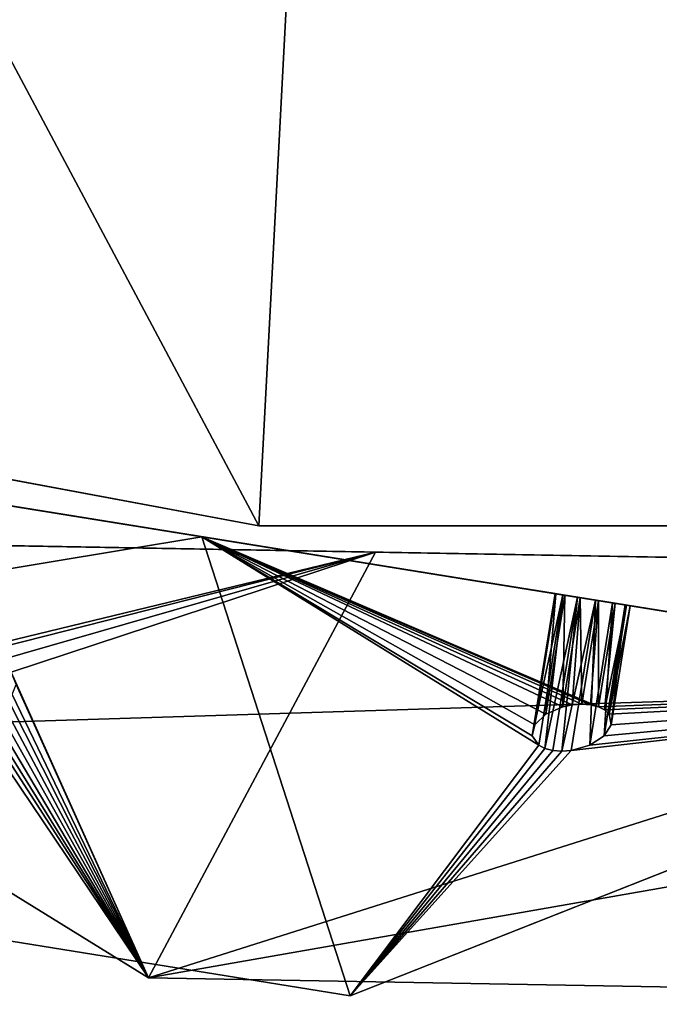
# Model space of a CAD drawing. Extents: x 5.2 to 19.2, y -23 to 23.
# Tile 329 of 656: x 11.432 to 11.924, y -23.036 to -22.279. Entities that reach past the tile are written whole.
import ezdxf

# ---------------------------------------------------------------- set-up
doc = ezdxf.new("R2010")
doc.units = 0
doc.header["$MEASUREMENT"] = 0
doc.layers.get('0').update_dxf_attribs({"linetype": 'CONTINUOUS'})

# ---------------------------------------------------------------- blocks, each defined once
blk = doc.blocks.new('LUXORA_OVAL_LED_37W_STL')
at = {"color": 0}
for p, q in [((11.57243, -22.67676, 4.45113), (10.05373, -22.43188, 0.82709)), ((11.57243, -22.67676, 4.45113), (10.05373, -22.43188, 0.82709)), ((10.40918, -22.44286, 4.18098), (11.6161, -22.66847, 4.18098)), ((11.6161, -22.66847, 4.14161), (10.40918, -22.44286, 4.14161)), ((11.6161, -22.66847, 4.14161), (10.40918, -22.44286, 4.14161)), ((10.40918, -22.44286, 4.18098), (11.6161, -22.66847, 4.18098)), ((10.40918, -22.44286, 0.83452), (11.6161, -22.66847, 0.83452)), ((11.6161, -22.66847, 0.79515), (10.40918, -22.44286, 0.79515)), ((11.6161, -22.66847, 0.79515), (10.40918, -22.44286, 0.79515)), ((10.40918, -22.44286, 0.83452), (11.6161, -22.66847, 0.83452)), ((10.7693, -22.54726, 0.51943), (12.288, -22.79214, 4.14347)), ((10.7693, -22.54726, 0.51943), (12.288, -22.79214, 4.14347)), ((11.6161, -22.66847, 4.18098), (12.84392, -22.66847, 4.18098)), ((12.84392, -22.66847, 4.14161), (11.6161, -22.66847, 4.14161)), ((11.6161, -22.66847, 4.14161), (11.6161, -22.66847, 4.18098)), ((12.84392, -22.66847, 4.14161), (11.6161, -22.66847, 4.14161)), ((11.6161, -22.66847, 4.18098), (12.84392, -22.66847, 4.18098)), ((11.6161, -22.66847, 4.14161), (11.6161, -22.66847, 4.18098)), ((11.6161, -22.66847, 0.83452), (12.84392, -22.66847, 0.83452)), ((12.84392, -22.66847, 0.79515), (11.6161, -22.66847, 0.79515)), ((11.6161, -22.66847, 0.79515), (11.6161, -22.66847, 0.83452)), ((12.84392, -22.66847, 0.79515), (11.6161, -22.66847, 0.79515)), ((11.6161, -22.66847, 0.83452), (12.84392, -22.66847, 0.83452)), ((11.6161, -22.66847, 0.79515), (11.6161, -22.66847, 0.83452)), ((12.51927, -22.70299, 4.45113), (10.9812, -22.67584, 0.82709)), ((10.9812, -22.67584, 0.82709), (11.53152, -23.01596, 1.12989)), ((11.7059, -22.68863, 0.51943), (10.9812, -22.67584, 0.82709)), ((12.51927, -22.70299, 4.45113), (10.9812, -22.67584, 0.82709)), ((11.7059, -22.68863, 0.51943), (10.9812, -22.67584, 0.82709)), ((10.9812, -22.67584, 0.82709), (11.53152, -23.01596, 1.12989)), ((11.68627, -23.02973, 3.84067), (11.57243, -22.67676, 4.45113)), ((11.57243, -22.67676, 4.45113), (12.288, -22.79214, 4.14347)), ((11.57243, -22.67676, 4.45113), (12.288, -22.79214, 4.14347)), ((11.68627, -23.02973, 3.84067), (11.57243, -22.67676, 4.45113)), ((11.53152, -23.01596, 1.12989), (11.7059, -22.68863, 0.51943)), ((11.53152, -23.01596, 1.12989), (11.7059, -22.68863, 0.51943)), ((11.7059, -22.68863, 0.51943), (13.24397, -22.71578, 4.14347)), ((11.7059, -22.68863, 0.51943), (13.24397, -22.71578, 4.14347)), ((11.84395, -22.72054, 4.15364), (11.82631, -22.82993, 4.15364)), ((11.84395, -22.72054, 4.15364), (11.82631, -22.82993, 4.15364)), ((11.84449, -22.72063, 4.16776), (11.82825, -22.82133, 4.16776)), ((11.84449, -22.72063, 4.16776), (11.82825, -22.82133, 4.16776)), ((11.84995, -22.7215, 4.14088), (11.83132, -22.83706, 4.14088)), ((11.84995, -22.7215, 4.14088), (11.83132, -22.83706, 4.14088)), ((11.84995, -22.7215, 4.14088), (11.83612, -22.83953, 4.13595)), ((11.84995, -22.7215, 4.14088), (11.83612, -22.83953, 4.13595)), ((11.83612, -22.83953, 4.13595), (11.86111, -22.7233, 4.1324)), ((11.83612, -22.83953, 4.13595), (11.86111, -22.7233, 4.1324)), ((11.85145, -22.72175, 4.18001), (11.8367, -22.81322, 4.18001)), ((11.85145, -22.72175, 4.18001), (11.8367, -22.81322, 4.18001)), ((11.84212, -22.84108, 4.1324), (11.86111, -22.7233, 4.1324)), ((11.84212, -22.84108, 4.1324), (11.86111, -22.7233, 4.1324)), ((11.84449, -22.72063, 4.16776), (11.84395, -22.72054, 4.15364)), ((11.84395, -22.72054, 4.15364), (11.84995, -22.7215, 4.14088)), ((11.84395, -22.72054, 4.15364), (11.84995, -22.7215, 4.14088)), ((11.84449, -22.72063, 4.16776), (11.84395, -22.72054, 4.15364)), ((11.85145, -22.72175, 4.18001), (11.84449, -22.72063, 4.16776)), ((11.85145, -22.72175, 4.18001), (11.84449, -22.72063, 4.16776)), ((11.84897, -22.8416, 4.13043), (11.86111, -22.7233, 4.1324)), ((11.84897, -22.8416, 4.13043), (11.86111, -22.7233, 4.1324)), ((11.86323, -22.72365, 4.18758), (11.84972, -22.80748, 4.18758)), ((11.86323, -22.72365, 4.18758), (11.84972, -22.80748, 4.18758)), ((11.84995, -22.7215, 4.14088), (11.86111, -22.7233, 4.1324)), ((11.84995, -22.7215, 4.14088), (11.86111, -22.7233, 4.1324)), ((11.86323, -22.72365, 4.18758), (11.85145, -22.72175, 4.18001)), ((11.86323, -22.72365, 4.18758), (11.85145, -22.72175, 4.18001)), ((11.85703, -22.80593, 4.18901), (11.86323, -22.72365, 4.18758)), ((11.85703, -22.80593, 4.18901), (11.86323, -22.72365, 4.18758)), ((11.86111, -22.7233, 4.1324), (11.87489, -22.72553, 4.13015)), ((11.86111, -22.7233, 4.1324), (11.87489, -22.72553, 4.13015)), ((11.87714, -22.72589, 4.18873), (11.86323, -22.72365, 4.18758)), ((11.86432, -22.8054, 4.18873), (11.86323, -22.72365, 4.18758)), ((11.87714, -22.72589, 4.18873), (11.86323, -22.72365, 4.18758)), ((11.86432, -22.8054, 4.18873), (11.86323, -22.72365, 4.18758)), ((11.84897, -22.8416, 4.13043), (11.87489, -22.72553, 4.13015)), ((11.84897, -22.8416, 4.13043), (11.87489, -22.72553, 4.13015)), ((11.85626, -22.84108, 4.13015), (11.87489, -22.72553, 4.13015)), ((11.85626, -22.84108, 4.13015), (11.87489, -22.72553, 4.13015)), ((11.87714, -22.72589, 4.18873), (11.86432, -22.8054, 4.18873)), ((11.87714, -22.72589, 4.18873), (11.86432, -22.8054, 4.18873)), ((11.87048, -22.83705, 4.13465), (11.88812, -22.72766, 4.13465)), ((11.87048, -22.83705, 4.13465), (11.88812, -22.72766, 4.13465)), ((11.87116, -22.80593, 4.18676), (11.87714, -22.72589, 4.18873)), ((11.87116, -22.80593, 4.18676), (11.87714, -22.72589, 4.18873)), ((11.87489, -22.72553, 4.13015), (11.88812, -22.72766, 4.13465)), ((11.87489, -22.72553, 4.13015), (11.88812, -22.72766, 4.13465)), ((11.88998, -22.72796, 4.18321), (11.87714, -22.72589, 4.18873)), ((11.87716, -22.80747, 4.18321), (11.87714, -22.72589, 4.18873)), ((11.88998, -22.72796, 4.18321), (11.87714, -22.72589, 4.18873)), ((11.87716, -22.80747, 4.18321), (11.87714, -22.72589, 4.18873)), ((11.87716, -22.80747, 4.18321), (11.88998, -22.72796, 4.18321)), ((11.87716, -22.80747, 4.18321), (11.88998, -22.72796, 4.18321)), ((11.88153, -22.82992, 4.14485), (11.89777, -22.72922, 4.14485)), ((11.88153, -22.82992, 4.14485), (11.89777, -22.72922, 4.14485)), ((11.88197, -22.80995, 4.17829), (11.88998, -22.72796, 4.18321)), ((11.88197, -22.80995, 4.17829), (11.88998, -22.72796, 4.18321)), ((11.88197, -22.80995, 4.17829), (11.89882, -22.72939, 4.17228)), ((11.88197, -22.80995, 4.17829), (11.89882, -22.72939, 4.17228)), ((11.88531, -22.81322, 4.17228), (11.89882, -22.72939, 4.17228)), ((11.88531, -22.81322, 4.17228), (11.89882, -22.72939, 4.17228)), ((11.88688, -22.82131, 4.15843), (11.90163, -22.72984, 4.15843)), ((11.88688, -22.82131, 4.15843), (11.90163, -22.72984, 4.15843)), ((11.88812, -22.72766, 4.13465), (11.89777, -22.72922, 4.14485)), ((11.88812, -22.72766, 4.13465), (11.89777, -22.72922, 4.14485)), ((11.89882, -22.72939, 4.17228), (11.88998, -22.72796, 4.18321)), ((11.89882, -22.72939, 4.17228), (11.88998, -22.72796, 4.18321)), ((11.89777, -22.72922, 4.14485), (11.90163, -22.72984, 4.15843)), ((11.89777, -22.72922, 4.14485), (11.90163, -22.72984, 4.15843)), ((11.90163, -22.72984, 4.15843), (11.89882, -22.72939, 4.17228)), ((11.90163, -22.72984, 4.15843), (11.89882, -22.72939, 4.17228)), ((12.288, -22.79214, 4.14347), (11.68627, -23.02973, 3.84067)), ((12.288, -22.79214, 4.14347), (11.68627, -23.02973, 3.84067)), ((11.8367, -22.81322, 4.18001), (11.84972, -22.80748, 4.18758)), ((11.8367, -22.81322, 4.18001), (11.84972, -22.80748, 4.18758)), ((11.84972, -22.80748, 4.18758), (11.85703, -22.80593, 4.18901)), ((11.84972, -22.80748, 4.18758), (11.85703, -22.80593, 4.18901)), ((11.85703, -22.80593, 4.18901), (11.86432, -22.8054, 4.18873)), ((11.85703, -22.80593, 4.18901), (11.86432, -22.8054, 4.18873)), ((11.86432, -22.8054, 4.18873), (11.87116, -22.80593, 4.18676)), ((11.86432, -22.8054, 4.18873), (11.87116, -22.80593, 4.18676)), ((11.87116, -22.80593, 4.18676), (11.87716, -22.80747, 4.18321)), ((11.87116, -22.80593, 4.18676), (11.87716, -22.80747, 4.18321)), ((11.87716, -22.80747, 4.18321), (11.88197, -22.80995, 4.17829)), ((11.87716, -22.80747, 4.18321), (11.88197, -22.80995, 4.17829)), ((11.82825, -22.82133, 4.16776), (11.8367, -22.81322, 4.18001)), ((11.82825, -22.82133, 4.16776), (11.8367, -22.81322, 4.18001)), ((11.88197, -22.80995, 4.17829), (11.88531, -22.81322, 4.17228)), ((11.88197, -22.80995, 4.17829), (11.88531, -22.81322, 4.17228)), ((11.88531, -22.81322, 4.17228), (11.88688, -22.82131, 4.15843)), ((11.88531, -22.81322, 4.17228), (11.88688, -22.82131, 4.15843)), ((11.82631, -22.82993, 4.15364), (11.82825, -22.82133, 4.16776)), ((11.82631, -22.82993, 4.15364), (11.82825, -22.82133, 4.16776)), ((11.88688, -22.82131, 4.15843), (11.88153, -22.82992, 4.14485)), ((11.88688, -22.82131, 4.15843), (11.88153, -22.82992, 4.14485)), ((11.83132, -22.83706, 4.14088), (11.82631, -22.82993, 4.15364)), ((11.83132, -22.83706, 4.14088), (11.82631, -22.82993, 4.15364)), ((11.88153, -22.82992, 4.14485), (11.87048, -22.83705, 4.13465)), ((11.88153, -22.82992, 4.14485), (11.87048, -22.83705, 4.13465)), ((11.83612, -22.83953, 4.13595), (11.83132, -22.83706, 4.14088)), ((11.83612, -22.83953, 4.13595), (11.83132, -22.83706, 4.14088)), ((11.87048, -22.83705, 4.13465), (11.85626, -22.84108, 4.13015)), ((11.87048, -22.83705, 4.13465), (11.85626, -22.84108, 4.13015)), ((11.84212, -22.84108, 4.1324), (11.83612, -22.83953, 4.13595)), ((11.84212, -22.84108, 4.1324), (11.83612, -22.83953, 4.13595)), ((11.84897, -22.8416, 4.13043), (11.84212, -22.84108, 4.1324)), ((11.84897, -22.8416, 4.13043), (11.84212, -22.84108, 4.1324)), ((11.85626, -22.84108, 4.13015), (11.84897, -22.8416, 4.13043)), ((11.85626, -22.84108, 4.13015), (11.84897, -22.8416, 4.13043)), ((10.55028, -22.84657, 1.12989), (11.68627, -23.02973, 3.84067)), ((10.55028, -22.84657, 1.12989), (11.68627, -23.02973, 3.84067)), ((11.53152, -23.01596, 1.12989), (12.68199, -23.03627, 3.84067)), ((11.53152, -23.01596, 1.12989), (12.68199, -23.03627, 3.84067))]:
    blk.add_line(p, q, dxfattribs=at)
mesh = blk.add_polyface(dxfattribs=at)
corners = [(5.68976, -17.26589, 4.18098), (5.57647, 16.04331, 4.18098), (5.57647, -16.04331, 4.18098), (5.68976, 17.26589, 4.18098), (6.02576, -18.44684, 4.18098), (6.02576, 18.44684, 4.18098), (6.57305, -19.54595, 4.18098), (6.57305, 19.54595, 4.18098), (7.15127, -16.04331, 4.18098), (7.31298, -20.52577, 4.18098), (7.26225, -17.09924, 4.18098), (7.59035, -18.10902, 4.18098), (8.22035, -21.35295, 4.18098), (8.12122, -19.02851, 4.18098), (8.83167, -19.81755, 4.18098), (9.26427, -21.99931, 4.18098), (9.69064, -20.44162, 4.18098), (10.40918, -22.44286, 4.18098), (10.66059, -20.87348, 4.18098), (11.6161, -22.66847, 4.18098), (11.69914, -21.09423, 4.18098), (12.84392, -22.66847, 4.18098), (12.76088, -21.09423, 4.18098), (13.79943, -20.87348, 4.18098), (14.05084, -22.44286, 4.18098), (14.76938, -20.44162, 4.18098), (15.19575, -21.99931, 4.18098), (15.62835, -19.81755, 4.18098), (16.23966, -21.35295, 4.18098), (16.3388, -19.02851, 4.18098), (17.14704, -20.52577, 4.18098), (16.86967, -18.10902, 4.18098), (17.19777, -17.09924, 4.18098), (17.88697, -19.54595, 4.18098), (17.30875, -16.04331, 4.18098), (17.30875, 16.04331, 4.18098), (7.15127, 16.04331, 4.18098), (7.31298, 20.52577, 4.18098), (7.26225, 17.09924, 4.18098), (7.59035, 18.10902, 4.18098), (8.22035, 21.35295, 4.18098), (8.12122, 19.02851, 4.18098), (8.83167, 19.81755, 4.18098), (9.26427, 21.99931, 4.18098), (9.69064, 20.44162, 4.18098), (10.40918, 22.44286, 4.18098), (10.66059, 20.87348, 4.18098), (11.6161, 22.66847, 4.18098), (11.69914, 21.09423, 4.18098), (12.84392, 22.66847, 4.18098), (12.76088, 21.09423, 4.18098), (13.79943, 20.87348, 4.18098), (14.05084, 22.44286, 4.18098), (14.76938, 20.44162, 4.18098), (15.19575, 21.99931, 4.18098), (15.62835, 19.81755, 4.18098), (16.23966, 21.35295, 4.18098), (16.3388, 19.02851, 4.18098), (17.14704, 20.52577, 4.18098), (16.86967, 18.10902, 4.18098), (17.19777, 17.09924, 4.18098), (17.88697, 19.54595, 4.18098), (18.43425, -18.44684, 4.18098), (18.43425, 18.44684, 4.18098), (18.77026, -17.26589, 4.18098), (18.77026, 17.26589, 4.18098), (18.88355, -16.04331, 4.18098), (18.88355, 16.04331, 4.18098)]
mesh.append_faces([[corners[k] for k in face] for face in [(0, 1, 2), (65, 66, 67)]], dxfattribs={"vtx0": -1, "color": 0})
mesh.append_faces([[corners[k] for k in face] for face in [(1, 0, 3), (3, 4, 5), (5, 6, 7), (8, 9, 10), (10, 9, 11), (11, 12, 13), (13, 12, 14), (14, 15, 16), (16, 17, 18), (18, 19, 20), (20, 21, 22), (22, 21, 23), (23, 24, 25), (25, 26, 27), (27, 28, 29), (29, 30, 31), (31, 30, 32), (32, 33, 34), (34, 33, 35), (7, 36, 37), (36, 7, 8), (37, 39, 40), (40, 42, 43), (43, 44, 45), (45, 46, 47), (47, 48, 49), (49, 51, 52), (52, 53, 54), (54, 55, 56), (56, 57, 58), (58, 60, 61), (61, 62, 63), (63, 64, 65)]], dxfattribs={"vtx0": -1, "vtx1": -1, "color": 0})
mesh.append_faces([[corners[k] for k in face] for face in [(7, 6, 8), (61, 35, 33)]], dxfattribs={"vtx0": -1, "vtx1": -1, "vtx2": -1, "color": 0})
mesh.append_faces([[corners[k] for k in face] for face in [(3, 0, 4), (5, 4, 6), (8, 6, 9), (11, 9, 12), (14, 12, 15), (16, 15, 17), (18, 17, 19), (20, 19, 21), (23, 21, 24), (25, 24, 26), (27, 26, 28), (29, 28, 30), (32, 30, 33), (37, 36, 38), (37, 38, 39), (40, 39, 41), (40, 41, 42), (43, 42, 44), (45, 44, 46), (47, 46, 48), (49, 48, 50), (49, 50, 51), (52, 51, 53), (54, 53, 55), (56, 55, 57), (58, 57, 59), (58, 59, 60), (61, 60, 35), (61, 33, 62), (63, 62, 64), (65, 64, 66)]], dxfattribs={"vtx0": -1, "vtx2": -1, "color": 0})
mesh = blk.add_polyface(dxfattribs=at)
corners = [(5.68976, 17.26589, 4.14161), (5.57647, -16.04331, 4.14161), (5.57647, 16.04331, 4.14161), (5.68976, -17.26589, 4.14161), (6.02576, 18.44684, 4.14161), (6.02576, -18.44684, 4.14161), (6.57305, 19.54595, 4.14161), (6.57305, -19.54595, 4.14161), (7.15127, 16.04331, 4.14161), (7.31298, 20.52577, 4.14161), (7.26225, 17.09924, 4.14161), (7.59035, 18.10902, 4.14161), (8.22035, 21.35295, 4.14161), (8.12122, 19.02851, 4.14161), (8.83167, 19.81755, 4.14161), (9.26427, 21.99931, 4.14161), (9.69064, 20.44162, 4.14161), (10.40918, 22.44286, 4.14161), (10.66059, 20.87348, 4.14161), (11.6161, 22.66847, 4.14161), (11.69914, 21.09423, 4.14161), (12.84392, 22.66847, 4.14161), (12.76088, 21.09423, 4.14161), (13.79943, 20.87348, 4.14161), (14.05084, 22.44286, 4.14161), (14.76938, 20.44162, 4.14161), (15.19575, 21.99931, 4.14161), (15.62835, 19.81755, 4.14161), (16.23966, 21.35295, 4.14161), (16.3388, 19.02851, 4.14161), (17.14704, 20.52577, 4.14161), (16.86967, 18.10902, 4.14161), (17.19777, 17.09924, 4.14161), (17.88697, 19.54595, 4.14161), (17.30875, 16.04331, 4.14161), (17.30875, -16.04331, 4.14161), (7.15127, -16.04331, 4.14161), (7.31298, -20.52577, 4.14161), (7.26225, -17.09924, 4.14161), (7.59035, -18.10902, 4.14161), (8.22035, -21.35295, 4.14161), (8.12122, -19.02851, 4.14161), (8.83167, -19.81755, 4.14161), (9.26427, -21.99931, 4.14161), (9.69064, -20.44162, 4.14161), (10.40918, -22.44286, 4.14161), (10.66059, -20.87348, 4.14161), (11.6161, -22.66847, 4.14161), (11.69914, -21.09423, 4.14161), (12.84392, -22.66847, 4.14161), (12.76088, -21.09423, 4.14161), (13.79943, -20.87348, 4.14161), (14.05084, -22.44286, 4.14161), (14.76938, -20.44162, 4.14161), (15.19575, -21.99931, 4.14161), (15.62835, -19.81755, 4.14161), (16.23966, -21.35295, 4.14161), (16.3388, -19.02851, 4.14161), (17.14704, -20.52577, 4.14161), (16.86967, -18.10902, 4.14161), (17.19777, -17.09924, 4.14161), (17.88697, -19.54595, 4.14161), (18.43425, 18.44684, 4.14161), (18.43425, -18.44684, 4.14161), (18.77026, 17.26589, 4.14161), (18.77026, -17.26589, 4.14161), (18.88355, 16.04331, 4.14161), (18.88355, -16.04331, 4.14161)]
mesh.append_faces([[corners[k] for k in face] for face in [(0, 1, 2), (65, 66, 67)]], dxfattribs={"vtx0": -1, "color": 0})
mesh.append_faces([[corners[k] for k in face] for face in [(1, 0, 3), (3, 4, 5), (5, 6, 7), (8, 9, 10), (10, 9, 11), (11, 12, 13), (13, 12, 14), (14, 15, 16), (16, 17, 18), (18, 19, 20), (20, 21, 22), (22, 21, 23), (23, 24, 25), (25, 26, 27), (27, 28, 29), (29, 30, 31), (31, 30, 32), (32, 33, 34), (34, 33, 35), (7, 36, 37), (36, 7, 8), (37, 39, 40), (40, 42, 43), (43, 44, 45), (45, 46, 47), (47, 48, 49), (49, 51, 52), (52, 53, 54), (54, 55, 56), (56, 57, 58), (58, 60, 61), (61, 62, 63), (63, 64, 65)]], dxfattribs={"vtx0": -1, "vtx1": -1, "color": 0})
mesh.append_faces([[corners[k] for k in face] for face in [(7, 6, 8), (61, 35, 33)]], dxfattribs={"vtx0": -1, "vtx1": -1, "vtx2": -1, "color": 0})
mesh.append_faces([[corners[k] for k in face] for face in [(3, 0, 4), (5, 4, 6), (8, 6, 9), (11, 9, 12), (14, 12, 15), (16, 15, 17), (18, 17, 19), (20, 19, 21), (23, 21, 24), (25, 24, 26), (27, 26, 28), (29, 28, 30), (32, 30, 33), (37, 36, 38), (37, 38, 39), (40, 39, 41), (40, 41, 42), (43, 42, 44), (45, 44, 46), (47, 46, 48), (49, 48, 50), (49, 50, 51), (52, 51, 53), (54, 53, 55), (56, 55, 57), (58, 57, 59), (58, 59, 60), (61, 60, 35), (61, 33, 62), (63, 62, 64), (65, 64, 66)]], dxfattribs={"vtx0": -1, "vtx2": -1, "color": 0})
mesh = blk.add_polyface(dxfattribs=at)
corners = [(5.68976, -17.26589, 0.83452), (5.57647, 16.04331, 0.83452), (5.57647, -16.04331, 0.83452), (5.68976, 17.26589, 0.83452), (6.02576, -18.44684, 0.83452), (6.02576, 18.44684, 0.83452), (6.57305, -19.54595, 0.83452), (6.57305, 19.54595, 0.83452), (7.15127, -16.04331, 0.83452), (7.31298, -20.52577, 0.83452), (7.26225, -17.09924, 0.83452), (7.59035, -18.10902, 0.83452), (8.22035, -21.35295, 0.83452), (8.12122, -19.02851, 0.83452), (8.83167, -19.81755, 0.83452), (9.26427, -21.99931, 0.83452), (9.69064, -20.44162, 0.83452), (10.40918, -22.44286, 0.83452), (10.66059, -20.87348, 0.83452), (11.6161, -22.66847, 0.83452), (11.69914, -21.09423, 0.83452), (12.84392, -22.66847, 0.83452), (12.76088, -21.09423, 0.83452), (13.79943, -20.87348, 0.83452), (14.05084, -22.44286, 0.83452), (14.76938, -20.44162, 0.83452), (15.19575, -21.99931, 0.83452), (15.62835, -19.81755, 0.83452), (16.23966, -21.35295, 0.83452), (16.3388, -19.02851, 0.83452), (17.14704, -20.52577, 0.83452), (16.86967, -18.10902, 0.83452), (17.19777, -17.09924, 0.83452), (17.88697, -19.54595, 0.83452), (17.30875, -16.04331, 0.83452), (17.30875, 16.04331, 0.83452), (7.15127, 16.04331, 0.83452), (7.31298, 20.52577, 0.83452), (7.26225, 17.09924, 0.83452), (7.59035, 18.10902, 0.83452), (8.22035, 21.35295, 0.83452), (8.12122, 19.02851, 0.83452), (8.83167, 19.81755, 0.83452), (9.26427, 21.99931, 0.83452), (9.69064, 20.44162, 0.83452), (10.40918, 22.44286, 0.83452), (10.66059, 20.87348, 0.83452), (11.6161, 22.66847, 0.83452), (11.69914, 21.09423, 0.83452), (12.84392, 22.66847, 0.83452), (12.76088, 21.09423, 0.83452), (13.79943, 20.87348, 0.83452), (14.05084, 22.44286, 0.83452), (14.76938, 20.44162, 0.83452), (15.19575, 21.99931, 0.83452), (15.62835, 19.81755, 0.83452), (16.23966, 21.35295, 0.83452), (16.3388, 19.02851, 0.83452), (17.14704, 20.52577, 0.83452), (16.86967, 18.10902, 0.83452), (17.19777, 17.09924, 0.83452), (17.88697, 19.54595, 0.83452), (18.43425, -18.44684, 0.83452), (18.43425, 18.44684, 0.83452), (18.77026, -17.26589, 0.83452), (18.77026, 17.26589, 0.83452), (18.88355, -16.04331, 0.83452), (18.88355, 16.04331, 0.83452)]
mesh.append_faces([[corners[k] for k in face] for face in [(0, 1, 2), (65, 66, 67)]], dxfattribs={"vtx0": -1, "color": 0})
mesh.append_faces([[corners[k] for k in face] for face in [(1, 0, 3), (3, 4, 5), (5, 6, 7), (8, 9, 10), (10, 9, 11), (11, 12, 13), (13, 12, 14), (14, 15, 16), (16, 17, 18), (18, 19, 20), (20, 21, 22), (22, 21, 23), (23, 24, 25), (25, 26, 27), (27, 28, 29), (29, 30, 31), (31, 30, 32), (32, 33, 34), (34, 33, 35), (7, 36, 37), (36, 7, 8), (37, 39, 40), (40, 42, 43), (43, 44, 45), (45, 46, 47), (47, 48, 49), (49, 51, 52), (52, 53, 54), (54, 55, 56), (56, 57, 58), (58, 60, 61), (61, 62, 63), (63, 64, 65)]], dxfattribs={"vtx0": -1, "vtx1": -1, "color": 0})
mesh.append_faces([[corners[k] for k in face] for face in [(7, 6, 8), (61, 35, 33)]], dxfattribs={"vtx0": -1, "vtx1": -1, "vtx2": -1, "color": 0})
mesh.append_faces([[corners[k] for k in face] for face in [(3, 0, 4), (5, 4, 6), (8, 6, 9), (11, 9, 12), (14, 12, 15), (16, 15, 17), (18, 17, 19), (20, 19, 21), (23, 21, 24), (25, 24, 26), (27, 26, 28), (29, 28, 30), (32, 30, 33), (37, 36, 38), (37, 38, 39), (40, 39, 41), (40, 41, 42), (43, 42, 44), (45, 44, 46), (47, 46, 48), (49, 48, 50), (49, 50, 51), (52, 51, 53), (54, 53, 55), (56, 55, 57), (58, 57, 59), (58, 59, 60), (61, 60, 35), (61, 33, 62), (63, 62, 64), (65, 64, 66)]], dxfattribs={"vtx0": -1, "vtx2": -1, "color": 0})
mesh = blk.add_polyface(dxfattribs=at)
corners = [(5.68976, 17.26589, 0.79515), (5.57647, -16.04331, 0.79515), (5.57647, 16.04331, 0.79515), (5.68976, -17.26589, 0.79515), (6.02576, 18.44684, 0.79515), (6.02576, -18.44684, 0.79515), (6.57305, 19.54595, 0.79515), (6.57305, -19.54595, 0.79515), (7.15127, 16.04331, 0.79515), (7.31298, 20.52577, 0.79515), (7.26225, 17.09924, 0.79515), (7.59035, 18.10902, 0.79515), (8.22035, 21.35295, 0.79515), (8.12122, 19.02851, 0.79515), (8.83167, 19.81755, 0.79515), (9.26427, 21.99931, 0.79515), (9.69064, 20.44162, 0.79515), (10.40918, 22.44286, 0.79515), (10.66059, 20.87348, 0.79515), (11.6161, 22.66847, 0.79515), (11.69914, 21.09423, 0.79515), (12.84392, 22.66847, 0.79515), (12.76088, 21.09423, 0.79515), (13.79943, 20.87348, 0.79515), (14.05084, 22.44286, 0.79515), (14.76938, 20.44162, 0.79515), (15.19575, 21.99931, 0.79515), (15.62835, 19.81755, 0.79515), (16.23966, 21.35295, 0.79515), (16.3388, 19.02851, 0.79515), (17.14704, 20.52577, 0.79515), (16.86967, 18.10902, 0.79515), (17.19777, 17.09924, 0.79515), (17.88697, 19.54595, 0.79515), (17.30875, 16.04331, 0.79515), (17.30875, -16.04331, 0.79515), (7.15127, -16.04331, 0.79515), (7.31298, -20.52577, 0.79515), (7.26225, -17.09924, 0.79515), (7.59035, -18.10902, 0.79515), (8.22035, -21.35295, 0.79515), (8.12122, -19.02851, 0.79515), (8.83167, -19.81755, 0.79515), (9.26427, -21.99931, 0.79515), (9.69064, -20.44162, 0.79515), (10.40918, -22.44286, 0.79515), (10.66059, -20.87348, 0.79515), (11.6161, -22.66847, 0.79515), (11.69914, -21.09423, 0.79515), (12.84392, -22.66847, 0.79515), (12.76088, -21.09423, 0.79515), (13.79943, -20.87348, 0.79515), (14.05084, -22.44286, 0.79515), (14.76938, -20.44162, 0.79515), (15.19575, -21.99931, 0.79515), (15.62835, -19.81755, 0.79515), (16.23966, -21.35295, 0.79515), (16.3388, -19.02851, 0.79515), (17.14704, -20.52577, 0.79515), (16.86967, -18.10902, 0.79515), (17.19777, -17.09924, 0.79515), (17.88697, -19.54595, 0.79515), (18.43425, 18.44684, 0.79515), (18.43425, -18.44684, 0.79515), (18.77026, 17.26589, 0.79515), (18.77026, -17.26589, 0.79515), (18.88355, 16.04331, 0.79515), (18.88355, -16.04331, 0.79515)]
mesh.append_faces([[corners[k] for k in face] for face in [(0, 1, 2), (65, 66, 67)]], dxfattribs={"vtx0": -1, "color": 0})
mesh.append_faces([[corners[k] for k in face] for face in [(1, 0, 3), (3, 4, 5), (5, 6, 7), (8, 9, 10), (10, 9, 11), (11, 12, 13), (13, 12, 14), (14, 15, 16), (16, 17, 18), (18, 19, 20), (20, 21, 22), (22, 21, 23), (23, 24, 25), (25, 26, 27), (27, 28, 29), (29, 30, 31), (31, 30, 32), (32, 33, 34), (34, 33, 35), (7, 36, 37), (36, 7, 8), (37, 39, 40), (40, 42, 43), (43, 44, 45), (45, 46, 47), (47, 48, 49), (49, 51, 52), (52, 53, 54), (54, 55, 56), (56, 57, 58), (58, 60, 61), (61, 62, 63), (63, 64, 65)]], dxfattribs={"vtx0": -1, "vtx1": -1, "color": 0})
mesh.append_faces([[corners[k] for k in face] for face in [(7, 6, 8), (61, 35, 33)]], dxfattribs={"vtx0": -1, "vtx1": -1, "vtx2": -1, "color": 0})
mesh.append_faces([[corners[k] for k in face] for face in [(3, 0, 4), (5, 4, 6), (8, 6, 9), (11, 9, 12), (14, 12, 15), (16, 15, 17), (18, 17, 19), (20, 19, 21), (23, 21, 24), (25, 24, 26), (27, 26, 28), (29, 28, 30), (32, 30, 33), (37, 36, 38), (37, 38, 39), (40, 39, 41), (40, 41, 42), (43, 42, 44), (45, 44, 46), (47, 46, 48), (49, 48, 50), (49, 50, 51), (52, 51, 53), (54, 53, 55), (56, 55, 57), (58, 57, 59), (58, 59, 60), (61, 60, 35), (61, 33, 62), (63, 62, 64), (65, 64, 66)]], dxfattribs={"vtx0": -1, "vtx2": -1, "color": 0})
mesh = blk.add_polyface(dxfattribs=at)
corners = [(11.57243, -22.67676, 4.45113), (10.55028, -22.84657, 1.12989), (11.68627, -23.02973, 3.84067), (10.05373, -22.43188, 0.82709)]
mesh.append_faces([[corners[k] for k in face] for face in [(0, 1, 2), (1, 0, 3)]], dxfattribs={"vtx0": -1, "color": 0})
mesh = blk.add_polyface(dxfattribs=at)
corners = [(10.05373, -22.43188, 0.82709), (10.47161, -22.49926, 0.78155), (10.7693, -22.54726, 0.51943), (10.45784, -22.49704, 0.78379), (10.44667, -22.49524, 0.79227), (10.44067, -22.49427, 0.80503), (10.44122, -22.49436, 0.81915), (10.44818, -22.49548, 0.8314), (11.57243, -22.67676, 4.45113), (10.45996, -22.49738, 0.83897), (10.47386, -22.49963, 0.84013), (11.84995, -22.7215, 4.14088), (11.86111, -22.7233, 4.1324), (11.87489, -22.72553, 4.13015), (11.84395, -22.72054, 4.15364), (11.84449, -22.72063, 4.16776), (11.85145, -22.72175, 4.18001), (11.86323, -22.72365, 4.18758), (11.87714, -22.72589, 4.18873), (10.49449, -22.50295, 0.79625), (12.288, -22.79214, 4.14347), (10.48484, -22.50139, 0.78604), (10.49836, -22.50357, 0.80983), (10.49555, -22.50312, 0.82367), (10.48671, -22.50169, 0.8346), (11.88812, -22.72766, 4.13465), (11.89777, -22.72922, 4.14485), (11.90163, -22.72984, 4.15843), (11.89882, -22.72939, 4.17228), (11.88998, -22.72796, 4.18321)]
mesh.append_faces([[corners[k] for k in face] for face in [(0, 1, 2), (1, 0, 3), (3, 0, 4), (4, 0, 5), (5, 0, 6), (6, 0, 7), (7, 8, 9), (9, 8, 10), (11, 8, 14), (14, 8, 15), (15, 8, 16), (16, 8, 17), (17, 8, 18), (2, 19, 20), (19, 2, 21), (21, 2, 1), (20, 29, 8)]], dxfattribs={"vtx0": -1, "vtx1": -1, "color": 0})
mesh.append_faces([[corners[k] for k in face] for face in [(10, 8, 11), (20, 10, 13)]], dxfattribs={"vtx0": -1, "vtx1": -1, "vtx2": -1, "color": 0})
mesh.append_faces([[corners[k] for k in face] for face in [(7, 0, 8), (10, 11, 12), (10, 12, 13), (20, 19, 22), (20, 22, 23), (20, 23, 24), (20, 24, 10), (20, 13, 25), (20, 25, 26), (20, 26, 27), (20, 27, 28), (20, 28, 29), (8, 29, 18)]], dxfattribs={"vtx0": -1, "vtx2": -1, "color": 0})
mesh = blk.add_polyface(dxfattribs=at)
corners = [(11.6161, -22.66847, 4.18098), (10.40918, -22.44286, 4.14161), (11.6161, -22.66847, 4.14161), (10.40918, -22.44286, 4.18098)]
mesh.append_faces([[corners[k] for k in face] for face in [(0, 1, 2), (1, 0, 3)]], dxfattribs={"vtx0": -1, "color": 0})
mesh = blk.add_polyface(dxfattribs=at)
corners = [(11.6161, -22.66847, 0.83452), (10.40918, -22.44286, 0.79515), (11.6161, -22.66847, 0.79515), (10.40918, -22.44286, 0.83452)]
mesh.append_faces([[corners[k] for k in face] for face in [(0, 1, 2), (1, 0, 3)]], dxfattribs={"vtx0": -1, "color": 0})
mesh = blk.add_polyface(dxfattribs=at)
corners = [(12.288, -22.79214, 4.14347), (10.55028, -22.84657, 1.12989), (10.7693, -22.54726, 0.51943), (11.68627, -23.02973, 3.84067)]
mesh.append_faces([[corners[k] for k in face] for face in [(0, 1, 2), (1, 0, 3)]], dxfattribs={"vtx0": -1, "color": 0})
mesh = blk.add_polyface(dxfattribs=at)
corners = [(12.84392, -22.66847, 4.18098), (11.6161, -22.66847, 4.14161), (12.84392, -22.66847, 4.14161), (11.6161, -22.66847, 4.18098)]
mesh.append_faces([[corners[k] for k in face] for face in [(0, 1, 2), (1, 0, 3)]], dxfattribs={"vtx0": -1, "color": 0})
mesh = blk.add_polyface(dxfattribs=at)
corners = [(12.84392, -22.66847, 0.83452), (11.6161, -22.66847, 0.79515), (12.84392, -22.66847, 0.79515), (11.6161, -22.66847, 0.83452)]
mesh.append_faces([[corners[k] for k in face] for face in [(0, 1, 2), (1, 0, 3)]], dxfattribs={"vtx0": -1, "color": 0})
mesh = blk.add_polyface(dxfattribs=at)
corners = [(11.53152, -23.01596, 1.12989), (12.51927, -22.70299, 4.45113), (10.9812, -22.67584, 0.82709), (12.68199, -23.03627, 3.84067)]
mesh.append_faces([[corners[k] for k in face] for face in [(0, 1, 2), (1, 0, 3)]], dxfattribs={"vtx0": -1, "color": 0})
mesh = blk.add_polyface(dxfattribs=at)
corners = [(10.9812, -22.67584, 0.82709), (11.40441, -22.68331, 0.78155), (11.7059, -22.68863, 0.51943), (11.39046, -22.68307, 0.78379), (11.37915, -22.68287, 0.79227), (11.37308, -22.68276, 0.80503), (11.37363, -22.68277, 0.81915), (11.38068, -22.68289, 0.8314), (12.51927, -22.70299, 4.45113), (11.39261, -22.68311, 0.83897), (11.40669, -22.68336, 0.84013), (12.80033, -22.70795, 4.14088), (12.81164, -22.70815, 4.1324), (12.82559, -22.7084, 4.13015), (12.79426, -22.70785, 4.15364), (12.7948, -22.70786, 4.16776), (12.80185, -22.70798, 4.18001), (12.81379, -22.70819, 4.18758), (12.82787, -22.70844, 4.18873), (11.42758, -22.68372, 0.79625), (13.24397, -22.71578, 4.14347), (11.41781, -22.68355, 0.78604), (11.4315, -22.68379, 0.80983), (11.42865, -22.68374, 0.82367), (11.4197, -22.68358, 0.8346), (12.83899, -22.70864, 4.13465), (12.84876, -22.70881, 4.14485), (12.85267, -22.70888, 4.15843), (12.84983, -22.70883, 4.17228), (12.84088, -22.70867, 4.18321)]
mesh.append_faces([[corners[k] for k in face] for face in [(0, 1, 2), (1, 0, 3), (3, 0, 4), (4, 0, 5), (5, 0, 6), (6, 0, 7), (7, 8, 9), (9, 8, 10), (11, 8, 14), (14, 8, 15), (15, 8, 16), (16, 8, 17), (17, 8, 18), (2, 19, 20), (19, 2, 21), (21, 2, 1), (20, 29, 8)]], dxfattribs={"vtx0": -1, "vtx1": -1, "color": 0})
mesh.append_faces([[corners[k] for k in face] for face in [(10, 8, 11), (20, 10, 13)]], dxfattribs={"vtx0": -1, "vtx1": -1, "vtx2": -1, "color": 0})
mesh.append_faces([[corners[k] for k in face] for face in [(7, 0, 8), (10, 11, 12), (10, 12, 13), (20, 19, 22), (20, 22, 23), (20, 23, 24), (20, 24, 10), (20, 13, 25), (20, 25, 26), (20, 26, 27), (20, 27, 28), (20, 28, 29), (8, 29, 18)]], dxfattribs={"vtx0": -1, "vtx2": -1, "color": 0})
mesh = blk.add_polyface(dxfattribs=at)
corners = [(11.7059, -22.68863, 0.51943), (11.41625, -22.772, 0.78604), (11.40296, -22.76552, 0.78155), (11.42587, -22.78097, 0.79625), (11.53152, -23.01596, 1.12989), (11.42961, -22.79038, 0.80983), (11.42663, -22.79807, 0.82367), (11.42277, -22.8007, 0.82968), (11.4176, -22.80229, 0.8346), (11.41142, -22.80275, 0.83816), (11.4046, -22.80206, 0.84013), (11.39751, -22.80025, 0.8404), (11.39588, -22.76372, 0.78182), (10.9812, -22.67584, 0.82709), (11.38905, -22.76302, 0.78379), (11.38287, -22.76348, 0.78735), (11.3777, -22.76508, 0.79227), (11.37152, -22.77121, 0.80503), (11.37191, -22.78002, 0.81915), (11.37879, -22.78948, 0.8314), (11.39059, -22.79744, 0.83897)]
mesh.append_faces([[corners[k] for k in face] for face in [(1, 0, 3), (3, 4, 5), (5, 4, 6), (6, 4, 7), (7, 4, 8), (8, 4, 9), (9, 4, 10), (10, 4, 11), (0, 12, 13), (12, 0, 2), (13, 19, 4)]], dxfattribs={"vtx0": -1, "vtx1": -1, "color": 0})
mesh.append_faces([[corners[k] for k in face] for face in [(0, 1, 2), (3, 0, 4), (13, 12, 14), (13, 14, 15), (13, 15, 16), (13, 16, 17), (13, 17, 18), (13, 18, 19), (4, 19, 20), (4, 20, 11)]], dxfattribs={"vtx0": -1, "vtx2": -1, "color": 0})
mesh = blk.add_polyface(dxfattribs=at)
corners = [(12.288, -22.79214, 4.14347), (11.85626, -22.84108, 4.13015), (11.68627, -23.02973, 3.84067), (11.87048, -22.83705, 4.13465), (11.88153, -22.82992, 4.14485), (11.88688, -22.82131, 4.15843), (11.88531, -22.81322, 4.17228), (11.88197, -22.80995, 4.17829), (11.87716, -22.80747, 4.18321), (11.57243, -22.67676, 4.45113), (11.87116, -22.80593, 4.18676), (11.86432, -22.8054, 4.18873), (11.85703, -22.80593, 4.18901), (11.83132, -22.83706, 4.14088), (11.83612, -22.83953, 4.13595), (11.84212, -22.84108, 4.1324), (11.84897, -22.8416, 4.13043), (11.82631, -22.82993, 4.15364), (11.82825, -22.82133, 4.16776), (11.8367, -22.81322, 4.18001), (11.84972, -22.80748, 4.18758)]
mesh.append_faces([[corners[k] for k in face] for face in [(0, 1, 2), (1, 0, 3), (3, 0, 4), (4, 0, 5), (5, 0, 6), (6, 0, 7), (7, 0, 8), (8, 9, 10), (10, 9, 11), (11, 9, 12), (2, 13, 9), (13, 2, 14), (14, 2, 15), (15, 2, 16), (16, 2, 1)]], dxfattribs={"vtx0": -1, "vtx1": -1, "color": 0})
mesh.append_faces([[corners[k] for k in face] for face in [(8, 0, 9), (9, 13, 17), (9, 17, 18), (9, 18, 19), (9, 19, 20), (9, 20, 12)]], dxfattribs={"vtx0": -1, "vtx2": -1, "color": 0})
mesh = blk.add_polyface(dxfattribs=at)
corners = [(13.24397, -22.71578, 4.14347), (11.53152, -23.01596, 1.12989), (11.7059, -22.68863, 0.51943), (12.68199, -23.03627, 3.84067)]
mesh.append_faces([[corners[k] for k in face] for face in [(0, 1, 2), (1, 0, 3)]], dxfattribs={"vtx0": -1, "color": 0})
mesh = blk.add_polyface(dxfattribs=at)
corners = [(11.84995, -22.7215, 4.14088), (11.82631, -22.82993, 4.15364), (11.83132, -22.83706, 4.14088), (11.84395, -22.72054, 4.15364)]
mesh.append_faces([[corners[k] for k in face] for face in [(0, 1, 2), (1, 0, 3)]], dxfattribs={"vtx0": -1, "color": 0})
mesh = blk.add_polyface(dxfattribs=at)
corners = [(11.84395, -22.72054, 4.15364), (11.82825, -22.82133, 4.16776), (11.82631, -22.82993, 4.15364), (11.84449, -22.72063, 4.16776)]
mesh.append_faces([[corners[k] for k in face] for face in [(0, 1, 2), (1, 0, 3)]], dxfattribs={"vtx0": -1, "color": 0})
mesh = blk.add_polyface(dxfattribs=at)
corners = [(11.84449, -22.72063, 4.16776), (11.8367, -22.81322, 4.18001), (11.82825, -22.82133, 4.16776), (11.85145, -22.72175, 4.18001)]
mesh.append_faces([[corners[k] for k in face] for face in [(0, 1, 2), (1, 0, 3)]], dxfattribs={"vtx0": -1, "color": 0})
mesh = blk.add_polyface(dxfattribs=at)
corners = [(11.84995, -22.7215, 4.14088), (11.83132, -22.83706, 4.14088), (11.83612, -22.83953, 4.13595)]
mesh.append_faces([[corners[k] for k in face] for face in [(0, 1, 2)]], dxfattribs={"color": 0})
mesh = blk.add_polyface(dxfattribs=at)
corners = [(11.86111, -22.7233, 4.1324), (11.84995, -22.7215, 4.14088), (11.83612, -22.83953, 4.13595)]
mesh.append_faces([[corners[k] for k in face] for face in [(0, 1, 2)]], dxfattribs={"color": 0})
mesh = blk.add_polyface(dxfattribs=at)
corners = [(11.86111, -22.7233, 4.1324), (11.83612, -22.83953, 4.13595), (11.84212, -22.84108, 4.1324)]
mesh.append_faces([[corners[k] for k in face] for face in [(0, 1, 2)]], dxfattribs={"color": 0})
mesh = blk.add_polyface(dxfattribs=at)
corners = [(11.85145, -22.72175, 4.18001), (11.84972, -22.80748, 4.18758), (11.8367, -22.81322, 4.18001), (11.86323, -22.72365, 4.18758)]
mesh.append_faces([[corners[k] for k in face] for face in [(0, 1, 2), (1, 0, 3)]], dxfattribs={"vtx0": -1, "color": 0})
mesh = blk.add_polyface(dxfattribs=at)
corners = [(11.86111, -22.7233, 4.1324), (11.84212, -22.84108, 4.1324), (11.84897, -22.8416, 4.13043)]
mesh.append_faces([[corners[k] for k in face] for face in [(0, 1, 2)]], dxfattribs={"color": 0})
mesh = blk.add_polyface(dxfattribs=at)
corners = [(11.87489, -22.72553, 4.13015), (11.86111, -22.7233, 4.1324), (11.84897, -22.8416, 4.13043)]
mesh.append_faces([[corners[k] for k in face] for face in [(0, 1, 2)]], dxfattribs={"color": 0})
mesh = blk.add_polyface(dxfattribs=at)
corners = [(11.86323, -22.72365, 4.18758), (11.85703, -22.80593, 4.18901), (11.84972, -22.80748, 4.18758)]
mesh.append_faces([[corners[k] for k in face] for face in [(0, 1, 2)]], dxfattribs={"color": 0})
mesh = blk.add_polyface(dxfattribs=at)
corners = [(11.86432, -22.8054, 4.18873), (11.85703, -22.80593, 4.18901), (11.86323, -22.72365, 4.18758)]
mesh.append_faces([[corners[k] for k in face] for face in [(0, 1, 2)]], dxfattribs={"color": 0})
mesh = blk.add_polyface(dxfattribs=at)
corners = [(11.87714, -22.72589, 4.18873), (11.86432, -22.8054, 4.18873), (11.86323, -22.72365, 4.18758)]
mesh.append_faces([[corners[k] for k in face] for face in [(0, 1, 2)]], dxfattribs={"color": 0})
mesh = blk.add_polyface(dxfattribs=at)
corners = [(11.87489, -22.72553, 4.13015), (11.84897, -22.8416, 4.13043), (11.85626, -22.84108, 4.13015)]
mesh.append_faces([[corners[k] for k in face] for face in [(0, 1, 2)]], dxfattribs={"color": 0})
mesh = blk.add_polyface(dxfattribs=at)
corners = [(11.87048, -22.83705, 4.13465), (11.87489, -22.72553, 4.13015), (11.85626, -22.84108, 4.13015), (11.88812, -22.72766, 4.13465)]
mesh.append_faces([[corners[k] for k in face] for face in [(0, 1, 2), (1, 0, 3)]], dxfattribs={"vtx0": -1, "color": 0})
mesh = blk.add_polyface(dxfattribs=at)
corners = [(11.87714, -22.72589, 4.18873), (11.87116, -22.80593, 4.18676), (11.86432, -22.8054, 4.18873)]
mesh.append_faces([[corners[k] for k in face] for face in [(0, 1, 2)]], dxfattribs={"color": 0})
mesh = blk.add_polyface(dxfattribs=at)
corners = [(11.88153, -22.82992, 4.14485), (11.88812, -22.72766, 4.13465), (11.87048, -22.83705, 4.13465), (11.89777, -22.72922, 4.14485)]
mesh.append_faces([[corners[k] for k in face] for face in [(0, 1, 2), (1, 0, 3)]], dxfattribs={"vtx0": -1, "color": 0})
mesh = blk.add_polyface(dxfattribs=at)
corners = [(11.87716, -22.80747, 4.18321), (11.87116, -22.80593, 4.18676), (11.87714, -22.72589, 4.18873)]
mesh.append_faces([[corners[k] for k in face] for face in [(0, 1, 2)]], dxfattribs={"color": 0})
mesh = blk.add_polyface(dxfattribs=at)
corners = [(11.88998, -22.72796, 4.18321), (11.87716, -22.80747, 4.18321), (11.87714, -22.72589, 4.18873)]
mesh.append_faces([[corners[k] for k in face] for face in [(0, 1, 2)]], dxfattribs={"color": 0})
mesh = blk.add_polyface(dxfattribs=at)
corners = [(11.88998, -22.72796, 4.18321), (11.88197, -22.80995, 4.17829), (11.87716, -22.80747, 4.18321)]
mesh.append_faces([[corners[k] for k in face] for face in [(0, 1, 2)]], dxfattribs={"color": 0})
mesh = blk.add_polyface(dxfattribs=at)
corners = [(11.88688, -22.82131, 4.15843), (11.89777, -22.72922, 4.14485), (11.88153, -22.82992, 4.14485), (11.90163, -22.72984, 4.15843)]
mesh.append_faces([[corners[k] for k in face] for face in [(0, 1, 2), (1, 0, 3)]], dxfattribs={"vtx0": -1, "color": 0})
mesh = blk.add_polyface(dxfattribs=at)
corners = [(11.88998, -22.72796, 4.18321), (11.89882, -22.72939, 4.17228), (11.88197, -22.80995, 4.17829)]
mesh.append_faces([[corners[k] for k in face] for face in [(0, 1, 2)]], dxfattribs={"color": 0})
mesh = blk.add_polyface(dxfattribs=at)
corners = [(11.89882, -22.72939, 4.17228), (11.88531, -22.81322, 4.17228), (11.88197, -22.80995, 4.17829)]
mesh.append_faces([[corners[k] for k in face] for face in [(0, 1, 2)]], dxfattribs={"color": 0})
mesh = blk.add_polyface(dxfattribs=at)
corners = [(11.88531, -22.81322, 4.17228), (11.90163, -22.72984, 4.15843), (11.88688, -22.82131, 4.15843), (11.89882, -22.72939, 4.17228)]
mesh.append_faces([[corners[k] for k in face] for face in [(0, 1, 2), (1, 0, 3)]], dxfattribs={"vtx0": -1, "color": 0})

msp = doc.modelspace()

# ---------------------------------------------------------------- block references
at = {"color": 0}
msp.add_blockref('LUXORA_OVAL_LED_37W_STL', (0, 0), dxfattribs=at)

doc.saveas('drawing.dxf')
